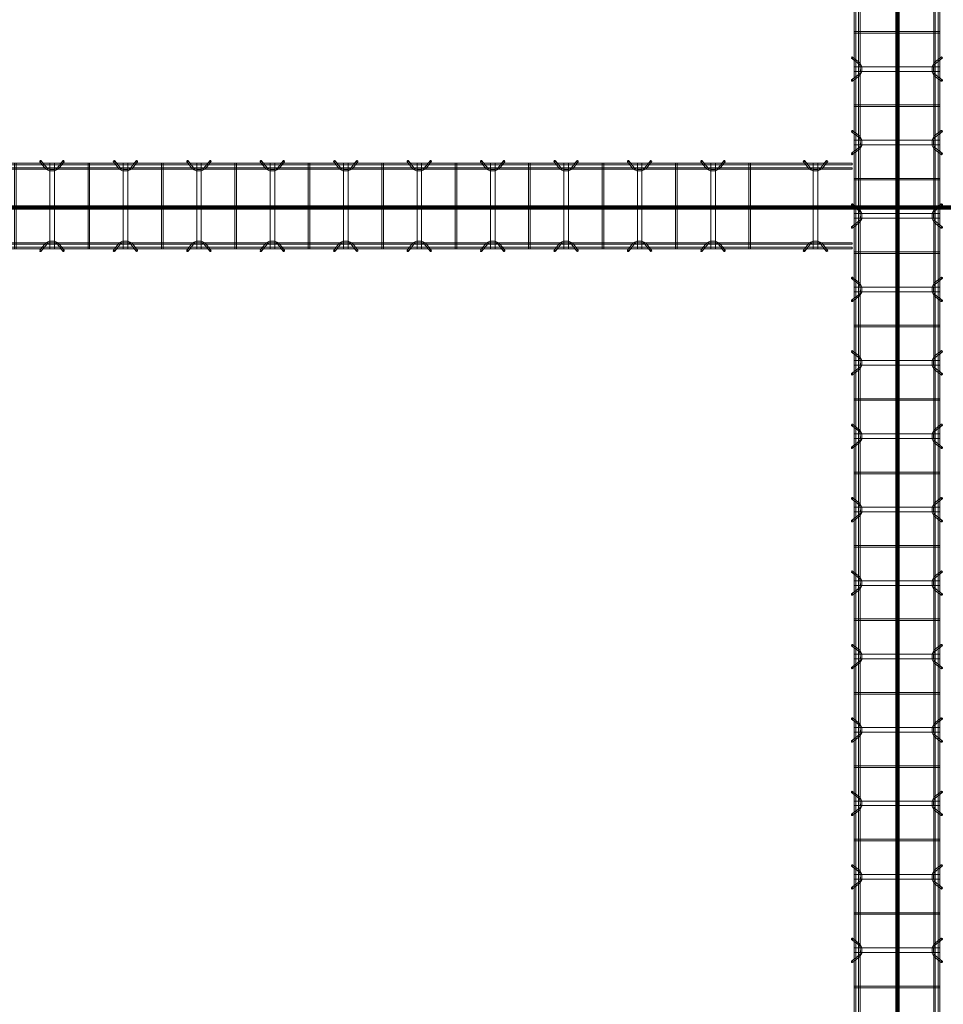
# Model space of a CAD drawing. Header units: inches. Extents: x -4136 to 1945, y -6639 to 12387.
# Tile 327 of 656: x -3134 to -2983, y 10187 to 10348. Entities that reach past the tile are written whole.
import ezdxf

# ---------------------------------------------------------------- set-up
doc = ezdxf.new("R2010")
doc.units = ezdxf.units.IN
doc.header["$MEASUREMENT"] = 0
for name, color, linetype, lineweight in [('A-FLOR', 7, 'Continuous', 9), ('A-GENM', 7, 'Continuous', 9), ('S-BEAM', 7, 'Continuous', 9)]:
    doc.layers.add(name, color=color, linetype=linetype, lineweight=lineweight)

# ---------------------------------------------------------------- blocks, each defined once
blk = doc.blocks.new('Dowel bar assembly - Dowel bar assembly-669756-SLAB ON GROUND JOINTS')
at = {"layer": 'S-BEAM', "color": 253, "true_color": 0xaaaaaa}
for p, q in [((2175, 1.98), (0, 1.98)), ((0, 1.72), (2175, 1.72)), ((287.87, 1.99), (287.87, -12.01)), ((288.13, 1.99), (287.87, 1.99)), ((287.87, 1.99), (288.13, 1.99)), ((288.13, -12.01), (288.13, 1.99)), ((292.02, 2.23), (292.97, 1.03)), ((293.18, 1.19), (292.23, 2.39)), ((293.63, 1.99), (293.63, -12.01)), ((294.38, 1.99), (293.63, 1.99)), ((293.63, 1.99), (294.38, 1.99)), ((294.38, -12.01), (294.38, 1.99)), ((295.76, 2.39), (294.81, 1.19)), ((295.01, 1.03), (295.96, 2.23)), ((299.87, 1.99), (299.87, -12.01)), ((300.13, 1.99), (299.87, 1.99)), ((299.87, 1.99), (300.13, 1.99)), ((300.13, -12.01), (300.13, 1.99)), ((304.02, 2.23), (304.97, 1.03)), ((305.18, 1.19), (304.23, 2.39)), ((305.63, 1.99), (305.63, -12.01)), ((306.38, 1.99), (305.63, 1.99)), ((305.63, 1.99), (306.38, 1.99)), ((306.38, -12.01), (306.38, 1.99)), ((307.76, 2.39), (306.81, 1.19)), ((307.01, 1.03), (307.96, 2.23)), ((311.87, 1.99), (311.87, -12.01)), ((312.13, 1.99), (311.87, 1.99)), ((311.87, 1.99), (312.13, 1.99)), ((312.13, -12.01), (312.13, 1.99)), ((316.02, 2.23), (316.97, 1.03)), ((317.18, 1.19), (316.23, 2.39)), ((317.63, 1.99), (317.63, -12.01)), ((318.38, 1.99), (317.63, 1.99)), ((317.63, 1.99), (318.38, 1.99)), ((318.38, -12.01), (318.38, 1.99)), ((319.76, 2.39), (318.81, 1.19)), ((319.01, 1.03), (319.96, 2.23)), ((323.87, 1.99), (323.87, -12.01)), ((324.13, 1.99), (323.87, 1.99)), ((323.87, 1.99), (324.13, 1.99)), ((324.13, -12.01), (324.13, 1.99)), ((328.02, 2.23), (328.97, 1.03)), ((329.18, 1.19), (328.23, 2.39)), ((329.63, 1.99), (329.63, -12.01)), ((330.38, 1.99), (329.63, 1.99)), ((329.63, 1.99), (330.38, 1.99)), ((330.38, -12.01), (330.38, 1.99)), ((331.76, 2.39), (330.81, 1.19)), ((331.01, 1.03), (331.96, 2.23)), ((335.87, 1.99), (335.87, -12.01)), ((336.13, 1.99), (335.87, 1.99)), ((335.87, 1.99), (336.13, 1.99)), ((336.13, -12.01), (336.13, 1.99)), ((340.02, 2.23), (340.97, 1.03)), ((341.18, 1.19), (340.23, 2.39)), ((341.63, 1.99), (341.63, -12.01)), ((342.38, 1.99), (341.63, 1.99)), ((341.63, 1.99), (342.38, 1.99)), ((342.38, -12.01), (342.38, 1.99)), ((343.76, 2.39), (342.81, 1.19)), ((343.01, 1.03), (343.96, 2.23)), ((347.87, 1.99), (347.87, -12.01)), ((348.13, 1.99), (347.87, 1.99)), ((347.87, 1.99), (348.13, 1.99)), ((348.13, -12.01), (348.13, 1.99)), ((352.02, 2.23), (352.97, 1.03)), ((353.18, 1.19), (352.23, 2.39)), ((353.63, 1.99), (353.63, -12.01)), ((354.38, 1.99), (353.63, 1.99)), ((353.63, 1.99), (354.38, 1.99)), ((354.38, -12.01), (354.38, 1.99)), ((355.76, 2.39), (354.81, 1.19)), ((355.01, 1.03), (355.96, 2.23)), ((359.87, 1.99), (359.87, -12.01)), ((360.13, 1.99), (359.87, 1.99)), ((359.87, 1.99), (360.13, 1.99)), ((360.13, -12.01), (360.13, 1.99)), ((364.02, 2.23), (364.97, 1.03)), ((365.18, 1.19), (364.23, 2.39)), ((365.63, 1.99), (365.63, -12.01)), ((366.38, 1.99), (365.63, 1.99)), ((365.63, 1.99), (366.38, 1.99)), ((366.38, -12.01), (366.38, 1.99)), ((367.76, 2.39), (366.81, 1.19)), ((367.01, 1.03), (367.96, 2.23)), ((371.87, 1.99), (371.87, -12.01)), ((372.13, 1.99), (371.87, 1.99)), ((371.87, 1.99), (372.13, 1.99)), ((372.13, -12.01), (372.13, 1.99)), ((376.02, 2.23), (376.97, 1.03)), ((377.18, 1.19), (376.23, 2.39)), ((377.63, 1.99), (377.63, -12.01)), ((378.38, 1.99), (377.63, 1.99)), ((377.63, 1.99), (378.38, 1.99)), ((378.38, -12.01), (378.38, 1.99)), ((379.76, 2.39), (378.81, 1.19)), ((379.01, 1.03), (379.96, 2.23)), ((383.87, 1.99), (383.87, -12.01)), ((384.13, 1.99), (383.87, 1.99)), ((383.87, 1.99), (384.13, 1.99)), ((384.13, -12.01), (384.13, 1.99)), ((388.02, 2.23), (388.97, 1.03)), ((389.18, 1.19), (388.23, 2.39)), ((389.62, 1.99), (389.62, -12.01)), ((390.38, 1.99), (389.62, 1.99)), ((389.62, 1.99), (390.38, 1.99)), ((390.38, -12.01), (390.38, 1.99)), ((391.76, 2.39), (390.81, 1.19)), ((391.01, 1.03), (391.96, 2.23)), ((395.87, 1.99), (395.87, -12.01)), ((396.13, 1.99), (395.87, 1.99)), ((395.87, 1.99), (396.13, 1.99)), ((396.13, -12.01), (396.13, 1.99)), ((400.02, 2.23), (400.97, 1.03)), ((401.18, 1.19), (400.23, 2.39)), ((401.62, 1.99), (401.62, -12.01)), ((402.38, 1.99), (401.62, 1.99)), ((401.62, 1.99), (402.38, 1.99)), ((402.38, -12.01), (402.38, 1.99)), ((403.76, 2.39), (402.81, 1.19)), ((403.01, 1.03), (403.96, 2.23)), ((407.87, 1.99), (407.87, -12.01)), ((408.13, 1.99), (407.87, 1.99)), ((407.87, 1.99), (408.13, 1.99)), ((408.13, -12.01), (408.13, 1.99)), ((412.02, 2.23), (412.97, 1.03)), ((413.18, 1.19), (412.23, 2.39)), ((413.62, 1.99), (413.62, -12.01)), ((414.38, 1.99), (413.62, 1.99)), ((413.62, 1.99), (414.38, 1.99)), ((414.38, -12.01), (414.38, 1.99)), ((415.76, 2.39), (414.81, 1.19)), ((415.01, 1.03), (415.96, 2.23)), ((419.87, 1.99), (419.87, -12.01)), ((420.13, 1.99), (419.87, 1.99)), ((419.87, 1.99), (420.13, 1.99)), ((420.13, -12.01), (420.13, 1.99)), ((424.02, 2.23), (424.97, 1.03)), ((425.18, 1.19), (424.23, 2.39)), ((425.62, 1.99), (425.62, -12.01)), ((426.38, 1.99), (425.62, 1.99)), ((425.62, 1.99), (426.38, 1.99)), ((426.38, -12.01), (426.38, 1.99)), ((427.76, 2.39), (426.81, 1.19)), ((427.01, 1.03), (427.96, 2.23)), ((431.87, 1.99), (431.87, -12.01)), ((432.13, 1.99), (431.87, 1.99)), ((431.87, 1.99), (432.13, 1.99)), ((432.13, -12.01), (432.13, 1.99)), ((436.02, 2.23), (436.97, 1.03)), ((437.18, 1.19), (436.23, 2.39)), ((437.62, 1.99), (437.62, -12.01)), ((438.38, 1.99), (437.62, 1.99)), ((437.62, 1.99), (438.38, 1.99)), ((438.38, -12.01), (438.38, 1.99)), ((439.76, 2.39), (438.81, 1.19)), ((439.01, 1.03), (439.96, 2.23)), ((443.87, 1.99), (443.87, -12.01)), ((444.13, 1.99), (443.87, 1.99)), ((443.87, 1.99), (444.13, 1.99)), ((444.13, -12.01), (444.13, 1.99)), ((2175, 1.25), (0, 1.25)), ((0, 0.99), (2175, 0.99)), ((2175, -11.01), (0, -11.01)), ((292.97, -11.05), (292.02, -12.25)), ((292.23, -12.41), (293.18, -11.21)), ((294.81, -11.21), (295.76, -12.41)), ((295.96, -12.25), (295.01, -11.05)), ((304.97, -11.05), (304.02, -12.25)), ((304.23, -12.41), (305.18, -11.21)), ((306.81, -11.21), (307.76, -12.41)), ((307.96, -12.25), (307.01, -11.05)), ((316.97, -11.05), (316.02, -12.25)), ((316.23, -12.41), (317.18, -11.21)), ((318.81, -11.21), (319.76, -12.41)), ((319.96, -12.25), (319.01, -11.05)), ((328.97, -11.05), (328.02, -12.25)), ((328.23, -12.41), (329.18, -11.21)), ((330.81, -11.21), (331.76, -12.41)), ((331.96, -12.25), (331.01, -11.05)), ((340.97, -11.05), (340.02, -12.25)), ((340.23, -12.41), (341.18, -11.21)), ((342.81, -11.21), (343.76, -12.41)), ((343.96, -12.25), (343.01, -11.05)), ((352.97, -11.05), (352.02, -12.25)), ((352.23, -12.41), (353.18, -11.21)), ((354.81, -11.21), (355.76, -12.41)), ((355.96, -12.25), (355.01, -11.05)), ((364.97, -11.05), (364.02, -12.25)), ((364.23, -12.41), (365.18, -11.21)), ((366.81, -11.21), (367.76, -12.41)), ((367.96, -12.25), (367.01, -11.05)), ((376.97, -11.05), (376.02, -12.25)), ((376.23, -12.41), (377.18, -11.21)), ((378.81, -11.21), (379.76, -12.41)), ((379.96, -12.25), (379.01, -11.05)), ((388.97, -11.05), (388.02, -12.25)), ((388.23, -12.41), (389.18, -11.21)), ((390.81, -11.21), (391.76, -12.41)), ((391.96, -12.25), (391.01, -11.05)), ((400.97, -11.05), (400.02, -12.25)), ((400.23, -12.41), (401.18, -11.21)), ((402.81, -11.21), (403.76, -12.41)), ((403.96, -12.25), (403.01, -11.05)), ((412.97, -11.05), (412.02, -12.25)), ((412.23, -12.41), (413.18, -11.21)), ((414.81, -11.21), (415.76, -12.41)), ((415.96, -12.25), (415.01, -11.05)), ((424.97, -11.05), (424.02, -12.25)), ((424.23, -12.41), (425.18, -11.21)), ((426.81, -11.21), (427.76, -12.41)), ((427.96, -12.25), (427.01, -11.05)), ((436.97, -11.05), (436.02, -12.25)), ((436.23, -12.41), (437.18, -11.21)), ((438.81, -11.21), (439.76, -12.41)), ((439.96, -12.25), (439.01, -11.05)), ((0, -11.27), (2175, -11.27)), ((2175, -11.74), (0, -11.74)), ((0, -12), (2175, -12)), ((288.13, -12.01), (287.87, -12.01)), ((287.87, -12.01), (288.13, -12.01)), ((294.38, -12.01), (293.63, -12.01)), ((293.63, -12.01), (294.38, -12.01)), ((300.13, -12.01), (299.87, -12.01)), ((299.87, -12.01), (300.13, -12.01)), ((306.38, -12.01), (305.63, -12.01)), ((305.63, -12.01), (306.38, -12.01)), ((312.13, -12.01), (311.87, -12.01)), ((311.87, -12.01), (312.13, -12.01)), ((318.38, -12.01), (317.63, -12.01)), ((317.63, -12.01), (318.38, -12.01)), ((324.13, -12.01), (323.87, -12.01)), ((323.87, -12.01), (324.13, -12.01)), ((330.38, -12.01), (329.63, -12.01)), ((329.63, -12.01), (330.38, -12.01)), ((336.13, -12.01), (335.87, -12.01)), ((335.87, -12.01), (336.13, -12.01)), ((342.38, -12.01), (341.63, -12.01)), ((341.63, -12.01), (342.38, -12.01)), ((348.13, -12.01), (347.87, -12.01)), ((347.87, -12.01), (348.13, -12.01)), ((354.38, -12.01), (353.63, -12.01)), ((353.63, -12.01), (354.38, -12.01)), ((360.13, -12.01), (359.87, -12.01)), ((359.87, -12.01), (360.13, -12.01)), ((366.38, -12.01), (365.63, -12.01)), ((365.63, -12.01), (366.38, -12.01)), ((372.13, -12.01), (371.87, -12.01)), ((371.87, -12.01), (372.13, -12.01)), ((378.38, -12.01), (377.63, -12.01)), ((377.63, -12.01), (378.38, -12.01)), ((384.13, -12.01), (383.87, -12.01)), ((383.87, -12.01), (384.13, -12.01)), ((390.38, -12.01), (389.62, -12.01)), ((389.62, -12.01), (390.38, -12.01)), ((396.13, -12.01), (395.87, -12.01)), ((395.87, -12.01), (396.13, -12.01)), ((402.38, -12.01), (401.62, -12.01)), ((401.62, -12.01), (402.38, -12.01)), ((408.13, -12.01), (407.87, -12.01)), ((407.87, -12.01), (408.13, -12.01)), ((414.38, -12.01), (413.62, -12.01)), ((413.62, -12.01), (414.38, -12.01)), ((420.13, -12.01), (419.87, -12.01)), ((419.87, -12.01), (420.13, -12.01)), ((426.38, -12.01), (425.62, -12.01)), ((425.62, -12.01), (426.38, -12.01)), ((432.13, -12.01), (431.87, -12.01)), ((431.87, -12.01), (432.13, -12.01)), ((438.38, -12.01), (437.62, -12.01)), ((437.62, -12.01), (438.38, -12.01)), ((444.13, -12.01), (443.87, -12.01)), ((443.87, -12.01), (444.13, -12.01))]:
    blk.add_line(p, q, dxfattribs=at)
at = {"layer": 'S-BEAM', "color": 253, "true_color": 0xaaaaaa, "flags": 128}
for points in [[(292.97, 1.03), (293.53, 0.73), (294.39, 0.72), (294.97, 0.99), (295.01, 1.03)], [(293.18, 1.19), (293.62, 0.97), (294.38, 0.98), (294.81, 1.19)], [(304.97, 1.03), (305.53, 0.73), (306.39, 0.72), (306.97, 0.99), (307.01, 1.03)], [(305.18, 1.19), (305.62, 0.97), (306.38, 0.98), (306.81, 1.19)], [(316.97, 1.03), (317.53, 0.73), (318.39, 0.72), (318.97, 0.99), (319.01, 1.03)], [(317.18, 1.19), (317.62, 0.97), (318.38, 0.98), (318.81, 1.19)], [(328.97, 1.03), (329.53, 0.73), (330.39, 0.72), (330.97, 0.99), (331.01, 1.03)], [(329.18, 1.19), (329.62, 0.97), (330.38, 0.98), (330.81, 1.19)], [(340.97, 1.03), (341.53, 0.73), (342.39, 0.72), (342.97, 0.99), (343.01, 1.03)], [(341.18, 1.19), (341.62, 0.97), (342.38, 0.98), (342.81, 1.19)], [(352.97, 1.03), (353.53, 0.73), (354.39, 0.72), (354.97, 0.99), (355.01, 1.03)], [(353.18, 1.19), (353.62, 0.97), (354.38, 0.98), (354.81, 1.19)], [(364.97, 1.03), (365.53, 0.73), (366.39, 0.72), (366.97, 0.99), (367.01, 1.03)], [(365.18, 1.19), (365.62, 0.97), (366.38, 0.98), (366.81, 1.19)], [(376.97, 1.03), (377.53, 0.73), (378.39, 0.72), (378.97, 0.99), (379.01, 1.03)], [(377.18, 1.19), (377.62, 0.97), (378.38, 0.98), (378.81, 1.19)], [(388.97, 1.03), (389.53, 0.73), (390.39, 0.72), (390.97, 0.99), (391.01, 1.03)], [(389.18, 1.19), (389.62, 0.97), (390.38, 0.98), (390.81, 1.19)], [(400.97, 1.03), (401.53, 0.73), (402.39, 0.72), (402.97, 0.99), (403.01, 1.03)], [(401.18, 1.19), (401.62, 0.97), (402.38, 0.98), (402.81, 1.19)], [(412.97, 1.03), (413.53, 0.73), (414.39, 0.72), (414.97, 0.99), (415.01, 1.03)], [(413.18, 1.19), (413.62, 0.97), (414.38, 0.98), (414.81, 1.19)], [(424.97, 1.03), (425.53, 0.73), (426.39, 0.72), (426.97, 0.99), (427.01, 1.03)], [(425.18, 1.19), (425.62, 0.97), (426.38, 0.98), (426.81, 1.19)], [(436.97, 1.03), (437.53, 0.73), (438.39, 0.72), (438.97, 0.99), (439.01, 1.03)], [(437.18, 1.19), (437.62, 0.97), (438.38, 0.98), (438.81, 1.19)], [(292.97, -11.05), (293.53, -10.75), (294.39, -10.74), (294.97, -11.01), (295.01, -11.05)], [(293.18, -11.21), (293.62, -10.99), (294.38, -11), (294.81, -11.21)], [(304.97, -11.05), (305.53, -10.75), (306.39, -10.74), (306.97, -11.01), (307.01, -11.05)], [(305.18, -11.21), (305.62, -10.99), (306.38, -11), (306.81, -11.21)], [(316.97, -11.05), (317.53, -10.75), (318.39, -10.74), (318.97, -11.01), (319.01, -11.05)], [(317.18, -11.21), (317.62, -10.99), (318.38, -11), (318.81, -11.21)], [(328.97, -11.05), (329.53, -10.75), (330.39, -10.74), (330.97, -11.01), (331.01, -11.05)], [(329.18, -11.21), (329.62, -10.99), (330.38, -11), (330.81, -11.21)], [(340.97, -11.05), (341.53, -10.75), (342.39, -10.74), (342.97, -11.01), (343.01, -11.05)], [(341.18, -11.21), (341.62, -10.99), (342.38, -11), (342.81, -11.21)], [(352.97, -11.05), (353.53, -10.75), (354.39, -10.74), (354.97, -11.01), (355.01, -11.05)], [(353.18, -11.21), (353.62, -10.99), (354.38, -11), (354.81, -11.21)], [(364.97, -11.05), (365.53, -10.75), (366.39, -10.74), (366.97, -11.01), (367.01, -11.05)], [(365.18, -11.21), (365.62, -10.99), (366.38, -11), (366.81, -11.21)], [(376.97, -11.05), (377.53, -10.75), (378.39, -10.74), (378.97, -11.01), (379.01, -11.05)], [(377.18, -11.21), (377.62, -10.99), (378.38, -11), (378.81, -11.21)], [(388.97, -11.05), (389.53, -10.75), (390.39, -10.74), (390.97, -11.01), (391.01, -11.05)], [(389.18, -11.21), (389.62, -10.99), (390.38, -11), (390.81, -11.21)], [(400.97, -11.05), (401.53, -10.75), (402.39, -10.74), (402.97, -11.01), (403.01, -11.05)], [(401.18, -11.21), (401.62, -10.99), (402.38, -11), (402.81, -11.21)], [(412.97, -11.05), (413.53, -10.75), (414.39, -10.74), (414.97, -11.01), (415.01, -11.05)], [(413.18, -11.21), (413.62, -10.99), (414.38, -11), (414.81, -11.21)], [(424.97, -11.05), (425.53, -10.75), (426.39, -10.74), (426.97, -11.01), (427.01, -11.05)], [(425.18, -11.21), (425.62, -10.99), (426.38, -11), (426.81, -11.21)], [(436.97, -11.05), (437.53, -10.75), (438.39, -10.74), (438.97, -11.01), (439.01, -11.05)], [(437.18, -11.21), (437.62, -10.99), (438.38, -11), (438.81, -11.21)]]:
    blk.add_lwpolyline(points, dxfattribs=at)
at = {"layer": 'S-BEAM', "color": 253, "true_color": 0xaaaaaa}
for centre, major_axis, start_param, end_param in [((292.12, 2.31), (0.101, 0.08), 5.709265, 8.850858), ((292.12, 2.31), (0.101, 0.08), 2.567673, 5.709265), ((295.86, 2.31), (-0.101, 0.08), 3.715513, 6.857105), ((295.86, 2.31), (-0.101, 0.08), 0.57392, 3.715513), ((304.12, 2.31), (0.101, 0.08), 5.709265, 8.850858), ((304.12, 2.31), (0.101, 0.08), 2.567673, 5.709265), ((307.86, 2.31), (-0.101, 0.08), 3.715513, 6.857105), ((307.86, 2.31), (-0.101, 0.08), 0.57392, 3.715513), ((316.12, 2.31), (0.101, 0.08), 5.709265, 8.850858), ((316.12, 2.31), (0.101, 0.08), 2.567673, 5.709265), ((319.86, 2.31), (-0.101, 0.08), 3.715513, 6.857105), ((319.86, 2.31), (-0.101, 0.08), 0.57392, 3.715513), ((328.12, 2.31), (0.101, 0.08), 5.709265, 8.850858), ((328.12, 2.31), (0.101, 0.08), 2.567673, 5.709265), ((331.86, 2.31), (-0.101, 0.08), 3.715513, 6.857105), ((331.86, 2.31), (-0.101, 0.08), 0.57392, 3.715513), ((340.12, 2.31), (0.101, 0.08), 5.709265, 8.850858), ((340.12, 2.31), (0.101, 0.08), 2.567673, 5.709265), ((343.86, 2.31), (-0.101, 0.08), 3.715513, 6.857105), ((343.86, 2.31), (-0.101, 0.08), 0.57392, 3.715513), ((352.12, 2.31), (0.101, 0.08), 5.709265, 8.850858), ((352.12, 2.31), (0.101, 0.08), 2.567673, 5.709265), ((355.86, 2.31), (-0.101, 0.08), 3.715513, 6.857105), ((355.86, 2.31), (-0.101, 0.08), 0.57392, 3.715513), ((364.12, 2.31), (0.101, 0.08), 5.709265, 8.850858), ((364.12, 2.31), (0.101, 0.08), 2.567673, 5.709265), ((367.86, 2.31), (-0.101, 0.08), 3.715513, 6.857105), ((367.86, 2.31), (-0.101, 0.08), 0.57392, 3.715513), ((376.12, 2.31), (0.101, 0.08), 5.709265, 8.850858), ((376.12, 2.31), (0.101, 0.08), 2.567673, 5.709265), ((379.86, 2.31), (-0.101, 0.08), 3.715513, 6.857105), ((379.86, 2.31), (-0.101, 0.08), 0.57392, 3.715513), ((388.12, 2.31), (0.101, 0.08), 5.709265, 8.850858), ((388.12, 2.31), (0.101, 0.08), 2.567673, 5.709265), ((391.86, 2.31), (-0.101, 0.08), 3.715513, 6.857105), ((391.86, 2.31), (-0.101, 0.08), 0.57392, 3.715513), ((400.12, 2.31), (0.101, 0.08), 5.709265, 8.850858), ((400.12, 2.31), (0.101, 0.08), 2.567673, 5.709265), ((403.86, 2.31), (-0.101, 0.08), 3.715513, 6.857105), ((403.86, 2.31), (-0.101, 0.08), 0.57392, 3.715513), ((412.12, 2.31), (0.101, 0.08), 5.709265, 8.850858), ((412.12, 2.31), (0.101, 0.08), 2.567673, 5.709265), ((415.86, 2.31), (-0.101, 0.08), 3.715513, 6.857105), ((415.86, 2.31), (-0.101, 0.08), 0.57392, 3.715513), ((424.12, 2.31), (0.101, 0.08), 5.709265, 8.850858), ((424.12, 2.31), (0.101, 0.08), 2.567673, 5.709265), ((427.86, 2.31), (-0.101, 0.08), 3.715513, 6.857105), ((427.86, 2.31), (-0.101, 0.08), 0.57392, 3.715513), ((436.12, 2.31), (0.101, 0.08), 5.709265, 8.850858), ((436.12, 2.31), (0.101, 0.08), 2.567673, 5.709265), ((439.86, 2.31), (-0.101, 0.08), 3.715513, 6.857105), ((439.86, 2.31), (-0.101, 0.08), 0.57392, 3.715513), ((292.12, -12.33), (-0.101, 0.08), 3.715513, 6.857105), ((292.12, -12.33), (-0.101, 0.08), 0.57392, 3.715513), ((295.86, -12.33), (0.101, 0.08), 5.709265, 8.850858), ((295.86, -12.33), (0.101, 0.08), 2.567673, 5.709265), ((304.12, -12.33), (-0.101, 0.08), 3.715513, 6.857105), ((304.12, -12.33), (-0.101, 0.08), 0.57392, 3.715513), ((307.86, -12.33), (0.101, 0.08), 5.709265, 8.850858), ((307.86, -12.33), (0.101, 0.08), 2.567673, 5.709265), ((316.12, -12.33), (-0.101, 0.08), 3.715513, 6.857105), ((316.12, -12.33), (-0.101, 0.08), 0.57392, 3.715513), ((319.86, -12.33), (0.101, 0.08), 5.709265, 8.850858), ((319.86, -12.33), (0.101, 0.08), 2.567673, 5.709265), ((328.12, -12.33), (-0.101, 0.08), 3.715513, 6.857105), ((328.12, -12.33), (-0.101, 0.08), 0.57392, 3.715513), ((331.86, -12.33), (0.101, 0.08), 5.709265, 8.850858), ((331.86, -12.33), (0.101, 0.08), 2.567673, 5.709265), ((340.12, -12.33), (-0.101, 0.08), 3.715513, 6.857105), ((340.12, -12.33), (-0.101, 0.08), 0.57392, 3.715513), ((343.86, -12.33), (0.101, 0.08), 5.709265, 8.850858), ((343.86, -12.33), (0.101, 0.08), 2.567673, 5.709265), ((352.12, -12.33), (-0.101, 0.08), 3.715513, 6.857105), ((352.12, -12.33), (-0.101, 0.08), 0.57392, 3.715513), ((355.86, -12.33), (0.101, 0.08), 5.709265, 8.850858), ((355.86, -12.33), (0.101, 0.08), 2.567673, 5.709265), ((364.12, -12.33), (-0.101, 0.08), 3.715513, 6.857105), ((364.12, -12.33), (-0.101, 0.08), 0.57392, 3.715513), ((367.86, -12.33), (0.101, 0.08), 5.709265, 8.850858), ((367.86, -12.33), (0.101, 0.08), 2.567673, 5.709265), ((376.12, -12.33), (-0.101, 0.08), 3.715513, 6.857105), ((376.12, -12.33), (-0.101, 0.08), 0.57392, 3.715513), ((379.86, -12.33), (0.101, 0.08), 5.709265, 8.850858), ((379.86, -12.33), (0.101, 0.08), 2.567673, 5.709265), ((388.12, -12.33), (-0.101, 0.08), 3.715513, 6.857105), ((388.12, -12.33), (-0.101, 0.08), 0.57392, 3.715513), ((391.86, -12.33), (0.101, 0.08), 5.709265, 8.850858), ((391.86, -12.33), (0.101, 0.08), 2.567673, 5.709265), ((400.12, -12.33), (-0.101, 0.08), 3.715513, 6.857105), ((400.12, -12.33), (-0.101, 0.08), 0.57392, 3.715513), ((403.86, -12.33), (0.101, 0.08), 5.709265, 8.850858), ((403.86, -12.33), (0.101, 0.08), 2.567673, 5.709265), ((412.12, -12.33), (-0.101, 0.08), 3.715513, 6.857105), ((412.12, -12.33), (-0.101, 0.08), 0.57392, 3.715513), ((415.86, -12.33), (0.101, 0.08), 5.709265, 8.850858), ((415.86, -12.33), (0.101, 0.08), 2.567673, 5.709265), ((424.12, -12.33), (-0.101, 0.08), 3.715513, 6.857105), ((424.12, -12.33), (-0.101, 0.08), 0.57392, 3.715513), ((427.86, -12.33), (0.101, 0.08), 5.709265, 8.850858), ((427.86, -12.33), (0.101, 0.08), 2.567673, 5.709265), ((436.12, -12.33), (-0.101, 0.08), 3.715513, 6.857105), ((436.12, -12.33), (-0.101, 0.08), 0.57392, 3.715513), ((439.86, -12.33), (0.101, 0.08), 5.709265, 8.850858), ((439.86, -12.33), (0.101, 0.08), 2.567673, 5.709265)]:
    blk.add_ellipse(centre, major_axis=major_axis, ratio=0.816528, start_param=start_param, end_param=end_param, dxfattribs=at)
blk = doc.blocks.new('Dowel bar assembly - Dowel bar assembly-674226-SLAB ON GROUND JOINTS')
at = {"layer": 'S-BEAM', "color": 253, "true_color": 0xaaaaaa}
for p, q in [((148.75, 1.98), (0, 1.98)), ((0, 1.98), (0, 1.72)), ((0, 1.72), (0, 1.98)), ((0, 1.72), (148.75, 1.72)), ((4.02, 2.23), (4.97, 1.03)), ((5.18, 1.19), (4.23, 2.39)), ((5.63, 1.99), (5.63, -12.01)), ((6.38, 1.99), (5.63, 1.99)), ((5.63, 1.99), (6.38, 1.99)), ((6.38, -12.01), (6.38, 1.99)), ((7.76, 2.39), (6.81, 1.19)), ((7.01, 1.03), (7.96, 2.23)), ((11.87, 1.99), (11.87, -12.01)), ((12.13, 1.99), (11.87, 1.99)), ((11.87, 1.99), (12.13, 1.99)), ((12.13, -12.01), (12.13, 1.99)), ((16.02, 2.23), (16.97, 1.03)), ((17.18, 1.19), (16.23, 2.39)), ((17.63, 1.99), (17.63, -12.01)), ((18.38, 1.99), (17.63, 1.99)), ((17.63, 1.99), (18.38, 1.99)), ((18.38, -12.01), (18.38, 1.99)), ((19.76, 2.39), (18.81, 1.19)), ((19.01, 1.03), (19.96, 2.23)), ((23.87, 1.99), (23.87, -12.01)), ((24.13, 1.99), (23.87, 1.99)), ((23.87, 1.99), (24.13, 1.99)), ((24.13, -12.01), (24.13, 1.99)), ((28.02, 2.23), (28.97, 1.03)), ((29.18, 1.19), (28.23, 2.39)), ((29.63, 1.99), (29.63, -12.01)), ((30.38, 1.99), (29.63, 1.99)), ((29.63, 1.99), (30.38, 1.99)), ((30.38, -12.01), (30.38, 1.99)), ((31.76, 2.39), (30.81, 1.19)), ((31.01, 1.03), (31.96, 2.23)), ((35.87, 1.99), (35.87, -12.01)), ((36.13, 1.99), (35.87, 1.99)), ((35.87, 1.99), (36.13, 1.99)), ((36.13, -12.01), (36.13, 1.99)), ((40.02, 2.23), (40.97, 1.03)), ((41.18, 1.19), (40.23, 2.39)), ((41.63, 1.99), (41.63, -12.01)), ((42.38, 1.99), (41.63, 1.99)), ((41.63, 1.99), (42.38, 1.99)), ((42.38, -12.01), (42.38, 1.99)), ((43.76, 2.39), (42.81, 1.19)), ((43.01, 1.03), (43.96, 2.23)), ((47.87, 1.99), (47.87, -12.01)), ((48.13, 1.99), (47.87, 1.99)), ((47.87, 1.99), (48.13, 1.99)), ((48.13, -12.01), (48.13, 1.99)), ((52.02, 2.23), (52.97, 1.03)), ((53.18, 1.19), (52.23, 2.39)), ((53.63, 1.99), (53.63, -12.01)), ((54.38, 1.99), (53.63, 1.99)), ((53.63, 1.99), (54.38, 1.99)), ((54.38, -12.01), (54.38, 1.99)), ((55.76, 2.39), (54.81, 1.19)), ((55.01, 1.03), (55.96, 2.23)), ((59.87, 1.99), (59.87, -12.01)), ((60.13, 1.99), (59.87, 1.99)), ((59.87, 1.99), (60.13, 1.99)), ((60.13, -12.01), (60.13, 1.99)), ((64.02, 2.23), (64.97, 1.03)), ((65.18, 1.19), (64.23, 2.39)), ((65.63, 1.99), (65.63, -12.01)), ((66.38, 1.99), (65.63, 1.99)), ((65.63, 1.99), (66.38, 1.99)), ((66.38, -12.01), (66.38, 1.99)), ((67.76, 2.39), (66.81, 1.19)), ((67.01, 1.03), (67.96, 2.23)), ((71.87, 1.99), (71.87, -12.01)), ((72.13, 1.99), (71.87, 1.99)), ((71.87, 1.99), (72.13, 1.99)), ((72.13, -12.01), (72.13, 1.99)), ((76.02, 2.23), (76.97, 1.03)), ((77.18, 1.19), (76.23, 2.39)), ((77.63, 1.99), (77.63, -12.01)), ((78.38, 1.99), (77.63, 1.99)), ((77.63, 1.99), (78.38, 1.99)), ((78.38, -12.01), (78.38, 1.99)), ((79.76, 2.39), (78.81, 1.19)), ((79.01, 1.03), (79.96, 2.23)), ((83.87, 1.99), (83.87, -12.01)), ((84.13, 1.99), (83.87, 1.99)), ((83.87, 1.99), (84.13, 1.99)), ((84.13, -12.01), (84.13, 1.99)), ((88.02, 2.23), (88.97, 1.03)), ((89.18, 1.19), (88.23, 2.39)), ((89.63, 1.99), (89.63, -12.01)), ((90.38, 1.99), (89.63, 1.99)), ((89.63, 1.99), (90.38, 1.99)), ((90.38, -12.01), (90.38, 1.99)), ((91.76, 2.39), (90.81, 1.19)), ((91.01, 1.03), (91.96, 2.23)), ((95.87, 1.99), (95.87, -12.01)), ((96.13, 1.99), (95.87, 1.99)), ((95.87, 1.99), (96.13, 1.99)), ((96.13, -12.01), (96.13, 1.99)), ((100.02, 2.23), (100.97, 1.03)), ((101.18, 1.19), (100.23, 2.39)), ((101.63, 1.99), (101.63, -12.01)), ((102.38, 1.99), (101.63, 1.99)), ((101.63, 1.99), (102.38, 1.99)), ((102.38, -12.01), (102.38, 1.99)), ((103.76, 2.39), (102.81, 1.19)), ((103.01, 1.03), (103.96, 2.23)), ((107.87, 1.99), (107.87, -12.01)), ((108.13, 1.99), (107.87, 1.99)), ((107.87, 1.99), (108.13, 1.99)), ((108.13, -12.01), (108.13, 1.99)), ((112.02, 2.23), (112.97, 1.03)), ((113.18, 1.19), (112.23, 2.39)), ((113.63, 1.99), (113.63, -12.01)), ((114.38, 1.99), (113.63, 1.99)), ((113.63, 1.99), (114.38, 1.99)), ((114.38, -12.01), (114.38, 1.99)), ((115.76, 2.39), (114.81, 1.19)), ((115.01, 1.03), (115.96, 2.23)), ((119.87, 1.99), (119.87, -12.01)), ((120.13, 1.99), (119.87, 1.99)), ((119.87, 1.99), (120.13, 1.99)), ((120.13, -12.01), (120.13, 1.99)), ((124.02, 2.23), (124.97, 1.03)), ((125.18, 1.19), (124.23, 2.39)), ((125.63, 1.99), (125.63, -12.01)), ((126.38, 1.99), (125.63, 1.99)), ((125.63, 1.99), (126.38, 1.99)), ((126.38, -12.01), (126.38, 1.99)), ((127.76, 2.39), (126.81, 1.19)), ((127.01, 1.03), (127.96, 2.23)), ((131.87, 1.99), (131.87, -12.01)), ((132.13, 1.99), (131.87, 1.99)), ((131.87, 1.99), (132.13, 1.99)), ((132.13, -12.01), (132.13, 1.99)), ((140.77, 2.23), (141.72, 1.03)), ((141.93, 1.19), (140.98, 2.39)), ((142.38, 1.99), (142.38, -12.01)), ((143.13, 1.99), (142.38, 1.99)), ((142.38, 1.99), (143.13, 1.99)), ((143.13, -12.01), (143.13, 1.99)), ((144.51, 2.39), (143.56, 1.19)), ((143.76, 1.03), (144.71, 2.23)), ((148.75, 1.98), (148.75, 1.72)), ((148.75, 1.72), (148.75, 1.98)), ((148.75, 1.25), (0, 1.25)), ((0, 0.99), (0, 1.25)), ((0, 1.25), (0, 0.99)), ((0, 0.99), (148.75, 0.99)), ((148.75, 0.99), (148.75, 1.25)), ((148.75, 1.25), (148.75, 0.99)), ((148.75, -11.01), (0, -11.01)), ((0, -11.27), (0, -11.01)), ((0, -11.01), (0, -11.27)), ((4.97, -11.05), (4.02, -12.25)), ((4.23, -12.41), (5.18, -11.21)), ((6.81, -11.21), (7.76, -12.41)), ((7.96, -12.25), (7.01, -11.05)), ((16.97, -11.05), (16.02, -12.25)), ((16.23, -12.41), (17.18, -11.21)), ((18.81, -11.21), (19.76, -12.41)), ((19.96, -12.25), (19.01, -11.05)), ((28.97, -11.05), (28.02, -12.25)), ((28.23, -12.41), (29.18, -11.21)), ((30.81, -11.21), (31.76, -12.41)), ((31.96, -12.25), (31.01, -11.05)), ((40.97, -11.05), (40.02, -12.25)), ((40.23, -12.41), (41.18, -11.21)), ((42.81, -11.21), (43.76, -12.41)), ((43.96, -12.25), (43.01, -11.05)), ((52.97, -11.05), (52.02, -12.25)), ((52.23, -12.41), (53.18, -11.21)), ((54.81, -11.21), (55.76, -12.41)), ((55.96, -12.25), (55.01, -11.05)), ((64.97, -11.05), (64.02, -12.25)), ((64.23, -12.41), (65.18, -11.21)), ((66.81, -11.21), (67.76, -12.41)), ((67.96, -12.25), (67.01, -11.05)), ((76.97, -11.05), (76.02, -12.25)), ((76.23, -12.41), (77.18, -11.21)), ((78.81, -11.21), (79.76, -12.41)), ((79.96, -12.25), (79.01, -11.05)), ((88.97, -11.05), (88.02, -12.25)), ((88.23, -12.41), (89.18, -11.21)), ((90.81, -11.21), (91.76, -12.41)), ((91.96, -12.25), (91.01, -11.05)), ((100.97, -11.05), (100.02, -12.25)), ((100.23, -12.41), (101.18, -11.21)), ((102.81, -11.21), (103.76, -12.41)), ((103.96, -12.25), (103.01, -11.05)), ((112.97, -11.05), (112.02, -12.25)), ((112.23, -12.41), (113.18, -11.21)), ((114.81, -11.21), (115.76, -12.41)), ((115.96, -12.25), (115.01, -11.05)), ((124.97, -11.05), (124.02, -12.25)), ((124.23, -12.41), (125.18, -11.21)), ((126.81, -11.21), (127.76, -12.41)), ((127.96, -12.25), (127.01, -11.05)), ((141.72, -11.05), (140.77, -12.25)), ((140.98, -12.41), (141.93, -11.21)), ((143.56, -11.21), (144.51, -12.41)), ((144.71, -12.25), (143.76, -11.05)), ((148.75, -11.27), (148.75, -11.01)), ((148.75, -11.01), (148.75, -11.27)), ((0, -11.27), (148.75, -11.27)), ((148.75, -11.74), (0, -11.74)), ((0, -12), (0, -11.74)), ((0, -11.74), (0, -12)), ((0, -12), (148.75, -12)), ((6.38, -12.01), (5.63, -12.01)), ((5.63, -12.01), (6.38, -12.01)), ((12.13, -12.01), (11.87, -12.01)), ((11.87, -12.01), (12.13, -12.01)), ((18.38, -12.01), (17.63, -12.01)), ((17.63, -12.01), (18.38, -12.01)), ((24.13, -12.01), (23.87, -12.01)), ((23.87, -12.01), (24.13, -12.01)), ((30.38, -12.01), (29.63, -12.01)), ((29.63, -12.01), (30.38, -12.01)), ((36.13, -12.01), (35.87, -12.01)), ((35.87, -12.01), (36.13, -12.01)), ((42.38, -12.01), (41.63, -12.01)), ((41.63, -12.01), (42.38, -12.01)), ((48.13, -12.01), (47.87, -12.01)), ((47.87, -12.01), (48.13, -12.01)), ((54.38, -12.01), (53.63, -12.01)), ((53.63, -12.01), (54.38, -12.01)), ((60.13, -12.01), (59.87, -12.01)), ((59.87, -12.01), (60.13, -12.01)), ((66.38, -12.01), (65.63, -12.01)), ((65.63, -12.01), (66.38, -12.01)), ((72.13, -12.01), (71.87, -12.01)), ((71.87, -12.01), (72.13, -12.01)), ((78.38, -12.01), (77.63, -12.01)), ((77.63, -12.01), (78.38, -12.01)), ((84.13, -12.01), (83.87, -12.01)), ((83.87, -12.01), (84.13, -12.01)), ((90.38, -12.01), (89.63, -12.01)), ((89.63, -12.01), (90.38, -12.01)), ((96.13, -12.01), (95.87, -12.01)), ((95.87, -12.01), (96.13, -12.01)), ((102.38, -12.01), (101.63, -12.01)), ((101.63, -12.01), (102.38, -12.01)), ((108.13, -12.01), (107.87, -12.01)), ((107.87, -12.01), (108.13, -12.01)), ((114.38, -12.01), (113.63, -12.01)), ((113.63, -12.01), (114.38, -12.01)), ((120.13, -12.01), (119.87, -12.01)), ((119.87, -12.01), (120.13, -12.01)), ((126.38, -12.01), (125.63, -12.01)), ((125.63, -12.01), (126.38, -12.01)), ((132.13, -12.01), (131.87, -12.01)), ((131.87, -12.01), (132.13, -12.01)), ((143.13, -12.01), (142.38, -12.01)), ((142.38, -12.01), (143.13, -12.01)), ((148.75, -12), (148.75, -11.74)), ((148.75, -11.74), (148.75, -12))]:
    blk.add_line(p, q, dxfattribs=at)
at = {"layer": 'S-BEAM', "color": 253, "true_color": 0xaaaaaa, "flags": 128}
for points in [[(4.97, 1.03), (5.53, 0.73), (6.39, 0.72), (6.97, 0.99), (7.01, 1.03)], [(5.18, 1.19), (5.62, 0.97), (6.38, 0.98), (6.81, 1.19)], [(16.97, 1.03), (17.53, 0.73), (18.39, 0.72), (18.97, 0.99), (19.01, 1.03)], [(17.18, 1.19), (17.62, 0.97), (18.38, 0.98), (18.81, 1.19)], [(28.97, 1.03), (29.53, 0.73), (30.39, 0.72), (30.97, 0.99), (31.01, 1.03)], [(29.18, 1.19), (29.62, 0.97), (30.38, 0.98), (30.81, 1.19)], [(40.97, 1.03), (41.53, 0.73), (42.39, 0.72), (42.97, 0.99), (43.01, 1.03)], [(41.18, 1.19), (41.62, 0.97), (42.38, 0.98), (42.81, 1.19)], [(52.97, 1.03), (53.53, 0.73), (54.39, 0.72), (54.97, 0.99), (55.01, 1.03)], [(53.18, 1.19), (53.62, 0.97), (54.38, 0.98), (54.81, 1.19)], [(64.97, 1.03), (65.53, 0.73), (66.39, 0.72), (66.97, 0.99), (67.01, 1.03)], [(65.18, 1.19), (65.62, 0.97), (66.38, 0.98), (66.81, 1.19)], [(76.97, 1.03), (77.53, 0.73), (78.39, 0.72), (78.97, 0.99), (79.01, 1.03)], [(77.18, 1.19), (77.62, 0.97), (78.38, 0.98), (78.81, 1.19)], [(88.97, 1.03), (89.53, 0.73), (90.39, 0.72), (90.97, 0.99), (91.01, 1.03)], [(89.18, 1.19), (89.62, 0.97), (90.38, 0.98), (90.81, 1.19)], [(100.97, 1.03), (101.53, 0.73), (102.39, 0.72), (102.97, 0.99), (103.01, 1.03)], [(101.18, 1.19), (101.62, 0.97), (102.38, 0.98), (102.81, 1.19)], [(112.97, 1.03), (113.53, 0.73), (114.39, 0.72), (114.97, 0.99), (115.01, 1.03)], [(113.18, 1.19), (113.62, 0.97), (114.38, 0.98), (114.81, 1.19)], [(124.97, 1.03), (125.53, 0.73), (126.39, 0.72), (126.97, 0.99), (127.01, 1.03)], [(125.18, 1.19), (125.62, 0.97), (126.38, 0.98), (126.81, 1.19)], [(141.72, 1.03), (142.28, 0.73), (143.14, 0.72), (143.72, 0.99), (143.76, 1.03)], [(141.93, 1.19), (142.37, 0.97), (143.13, 0.98), (143.56, 1.19)], [(4.97, -11.05), (5.53, -10.75), (6.39, -10.74), (6.97, -11.01), (7.01, -11.05)], [(5.18, -11.21), (5.62, -10.99), (6.38, -11), (6.81, -11.21)], [(16.97, -11.05), (17.53, -10.75), (18.39, -10.74), (18.97, -11.01), (19.01, -11.05)], [(17.18, -11.21), (17.62, -10.99), (18.38, -11), (18.81, -11.21)], [(28.97, -11.05), (29.53, -10.75), (30.39, -10.74), (30.97, -11.01), (31.01, -11.05)], [(29.18, -11.21), (29.62, -10.99), (30.38, -11), (30.81, -11.21)], [(40.97, -11.05), (41.53, -10.75), (42.39, -10.74), (42.97, -11.01), (43.01, -11.05)], [(41.18, -11.21), (41.62, -10.99), (42.38, -11), (42.81, -11.21)], [(52.97, -11.05), (53.53, -10.75), (54.39, -10.74), (54.97, -11.01), (55.01, -11.05)], [(53.18, -11.21), (53.62, -10.99), (54.38, -11), (54.81, -11.21)], [(64.97, -11.05), (65.53, -10.75), (66.39, -10.74), (66.97, -11.01), (67.01, -11.05)], [(65.18, -11.21), (65.62, -10.99), (66.38, -11), (66.81, -11.21)], [(76.97, -11.05), (77.53, -10.75), (78.39, -10.74), (78.97, -11.01), (79.01, -11.05)], [(77.18, -11.21), (77.62, -10.99), (78.38, -11), (78.81, -11.21)], [(88.97, -11.05), (89.53, -10.75), (90.39, -10.74), (90.97, -11.01), (91.01, -11.05)], [(89.18, -11.21), (89.62, -10.99), (90.38, -11), (90.81, -11.21)], [(100.97, -11.05), (101.53, -10.75), (102.39, -10.74), (102.97, -11.01), (103.01, -11.05)], [(101.18, -11.21), (101.62, -10.99), (102.38, -11), (102.81, -11.21)], [(112.97, -11.05), (113.53, -10.75), (114.39, -10.74), (114.97, -11.01), (115.01, -11.05)], [(113.18, -11.21), (113.62, -10.99), (114.38, -11), (114.81, -11.21)], [(124.97, -11.05), (125.53, -10.75), (126.39, -10.74), (126.97, -11.01), (127.01, -11.05)], [(125.18, -11.21), (125.62, -10.99), (126.38, -11), (126.81, -11.21)], [(141.72, -11.05), (142.28, -10.75), (143.14, -10.74), (143.72, -11.01), (143.76, -11.05)], [(141.93, -11.21), (142.37, -10.99), (143.13, -11), (143.56, -11.21)]]:
    blk.add_lwpolyline(points, dxfattribs=at)
at = {"layer": 'S-BEAM', "color": 253, "true_color": 0xaaaaaa}
for centre, major_axis, start_param, end_param in [((4.12, 2.31), (0.101, 0.08), 5.709265, 8.850858), ((4.12, 2.31), (0.101, 0.08), 2.567673, 5.709265), ((7.86, 2.31), (-0.101, 0.08), 3.715513, 6.857105), ((7.86, 2.31), (-0.101, 0.08), 0.57392, 3.715513), ((16.12, 2.31), (0.101, 0.08), 5.709265, 8.850858), ((16.12, 2.31), (0.101, 0.08), 2.567673, 5.709265), ((19.86, 2.31), (-0.101, 0.08), 3.715513, 6.857105), ((19.86, 2.31), (-0.101, 0.08), 0.57392, 3.715513), ((28.12, 2.31), (0.101, 0.08), 5.709265, 8.850858), ((28.12, 2.31), (0.101, 0.08), 2.567673, 5.709265), ((31.86, 2.31), (-0.101, 0.08), 3.715513, 6.857105), ((31.86, 2.31), (-0.101, 0.08), 0.57392, 3.715513), ((40.12, 2.31), (0.101, 0.08), 5.709265, 8.850858), ((40.12, 2.31), (0.101, 0.08), 2.567673, 5.709265), ((43.86, 2.31), (-0.101, 0.08), 3.715513, 6.857105), ((43.86, 2.31), (-0.101, 0.08), 0.57392, 3.715513), ((52.12, 2.31), (0.101, 0.08), 5.709265, 8.850858), ((52.12, 2.31), (0.101, 0.08), 2.567673, 5.709265), ((55.86, 2.31), (-0.101, 0.08), 3.715513, 6.857105), ((55.86, 2.31), (-0.101, 0.08), 0.57392, 3.715513), ((64.12, 2.31), (0.101, 0.08), 5.709265, 8.850858), ((64.12, 2.31), (0.101, 0.08), 2.567673, 5.709265), ((67.86, 2.31), (-0.101, 0.08), 3.715513, 6.857105), ((67.86, 2.31), (-0.101, 0.08), 0.57392, 3.715513), ((76.12, 2.31), (0.101, 0.08), 5.709265, 8.850858), ((76.12, 2.31), (0.101, 0.08), 2.567673, 5.709265), ((79.86, 2.31), (-0.101, 0.08), 3.715513, 6.857105), ((79.86, 2.31), (-0.101, 0.08), 0.57392, 3.715513), ((88.12, 2.31), (0.101, 0.08), 5.709265, 8.850858), ((88.12, 2.31), (0.101, 0.08), 2.567673, 5.709265), ((91.86, 2.31), (-0.101, 0.08), 3.715513, 6.857105), ((91.86, 2.31), (-0.101, 0.08), 0.57392, 3.715513), ((100.12, 2.31), (0.101, 0.08), 5.709265, 8.850858), ((100.12, 2.31), (0.101, 0.08), 2.567673, 5.709265), ((103.86, 2.31), (-0.101, 0.08), 3.715513, 6.857105), ((103.86, 2.31), (-0.101, 0.08), 0.57392, 3.715513), ((112.12, 2.31), (0.101, 0.08), 5.709265, 8.850858), ((112.12, 2.31), (0.101, 0.08), 2.567673, 5.709265), ((115.86, 2.31), (-0.101, 0.08), 3.715513, 6.857105), ((115.86, 2.31), (-0.101, 0.08), 0.57392, 3.715513), ((124.12, 2.31), (0.101, 0.08), 5.709265, 8.850858), ((124.12, 2.31), (0.101, 0.08), 2.567673, 5.709265), ((127.86, 2.31), (-0.101, 0.08), 3.715513, 6.857105), ((127.86, 2.31), (-0.101, 0.08), 0.57392, 3.715513), ((140.87, 2.31), (0.101, 0.08), 5.709265, 8.850858), ((140.87, 2.31), (0.101, 0.08), 2.567673, 5.709265), ((144.61, 2.31), (-0.101, 0.08), 3.715513, 6.857105), ((144.61, 2.31), (-0.101, 0.08), 0.57392, 3.715513), ((4.12, -12.33), (-0.101, 0.08), 3.715513, 6.857105), ((4.12, -12.33), (-0.101, 0.08), 0.57392, 3.715513), ((7.86, -12.33), (0.101, 0.08), 5.709265, 8.850858), ((7.86, -12.33), (0.101, 0.08), 2.567673, 5.709265), ((16.12, -12.33), (-0.101, 0.08), 3.715513, 6.857105), ((16.12, -12.33), (-0.101, 0.08), 0.57392, 3.715513), ((19.86, -12.33), (0.101, 0.08), 5.709265, 8.850858), ((19.86, -12.33), (0.101, 0.08), 2.567673, 5.709265), ((28.12, -12.33), (-0.101, 0.08), 3.715513, 6.857105), ((28.12, -12.33), (-0.101, 0.08), 0.57392, 3.715513), ((31.86, -12.33), (0.101, 0.08), 5.709265, 8.850858), ((31.86, -12.33), (0.101, 0.08), 2.567673, 5.709265), ((40.12, -12.33), (-0.101, 0.08), 3.715513, 6.857105), ((40.12, -12.33), (-0.101, 0.08), 0.57392, 3.715513), ((43.86, -12.33), (0.101, 0.08), 5.709265, 8.850858), ((43.86, -12.33), (0.101, 0.08), 2.567673, 5.709265), ((52.12, -12.33), (-0.101, 0.08), 3.715513, 6.857105), ((52.12, -12.33), (-0.101, 0.08), 0.57392, 3.715513), ((55.86, -12.33), (0.101, 0.08), 5.709265, 8.850858), ((55.86, -12.33), (0.101, 0.08), 2.567673, 5.709265), ((64.12, -12.33), (-0.101, 0.08), 3.715513, 6.857105), ((64.12, -12.33), (-0.101, 0.08), 0.57392, 3.715513), ((67.86, -12.33), (0.101, 0.08), 5.709265, 8.850858), ((67.86, -12.33), (0.101, 0.08), 2.567673, 5.709265), ((76.12, -12.33), (-0.101, 0.08), 3.715513, 6.857105), ((76.12, -12.33), (-0.101, 0.08), 0.57392, 3.715513), ((79.86, -12.33), (0.101, 0.08), 5.709265, 8.850858), ((79.86, -12.33), (0.101, 0.08), 2.567673, 5.709265), ((88.12, -12.33), (-0.101, 0.08), 3.715513, 6.857105), ((88.12, -12.33), (-0.101, 0.08), 0.57392, 3.715513), ((91.86, -12.33), (0.101, 0.08), 5.709265, 8.850858), ((91.86, -12.33), (0.101, 0.08), 2.567673, 5.709265), ((100.12, -12.33), (-0.101, 0.08), 3.715513, 6.857105), ((100.12, -12.33), (-0.101, 0.08), 0.57392, 3.715513), ((103.86, -12.33), (0.101, 0.08), 5.709265, 8.850858), ((103.86, -12.33), (0.101, 0.08), 2.567673, 5.709265), ((112.12, -12.33), (-0.101, 0.08), 3.715513, 6.857105), ((112.12, -12.33), (-0.101, 0.08), 0.57392, 3.715513), ((115.86, -12.33), (0.101, 0.08), 5.709265, 8.850858), ((115.86, -12.33), (0.101, 0.08), 2.567673, 5.709265), ((124.12, -12.33), (-0.101, 0.08), 3.715513, 6.857105), ((124.12, -12.33), (-0.101, 0.08), 0.57392, 3.715513), ((127.86, -12.33), (0.101, 0.08), 5.709265, 8.850858), ((127.86, -12.33), (0.101, 0.08), 2.567673, 5.709265), ((140.87, -12.33), (-0.101, 0.08), 3.715513, 6.857105), ((140.87, -12.33), (-0.101, 0.08), 0.57392, 3.715513), ((144.61, -12.33), (0.101, 0.08), 5.709265, 8.850858), ((144.61, -12.33), (0.101, 0.08), 2.567673, 5.709265)]:
    blk.add_ellipse(centre, major_axis=major_axis, ratio=0.816528, start_param=start_param, end_param=end_param, dxfattribs=at)

msp = doc.modelspace()

# ---------------------------------------------------------------- hatches: boundary and pattern name
at = {"layer": 'A-GENM', "true_color": 0x0000ff}
for points in [[(-2990.65717, 12077.1894), (-2990.65717, 12076.83507), (-2990.65717, 9901.50436), (-2990.65717, 9901.1894), (-2991.08036, 9901.1894), (-2991.08036, 9901.50436), (-2991.08036, 12076.83507), (-2991.08036, 12077.1894)], [(-2991.02059, 9901.1894), (-2991.02059, 9901.50436), (-2991.02059, 12076.83507), (-2991.02059, 12077.1894), (-2990.62689, 12077.1894), (-2990.62689, 12076.83507), (-2990.62689, 9901.50436), (-2990.62689, 9901.1894)], [(-2990.65869, 12077.1894), (-2990.65869, 12076.83507), (-2990.65869, 9901.50436), (-2990.65869, 9901.1894), (-2991.00273, 9901.1894), (-2991.00273, 9901.50436), (-2991.00273, 12076.83507), (-2991.00273, 12077.1894)], [(-2990.57181, 12077.1894), (-2990.57181, 12076.83507), (-2990.57181, 9901.50436), (-2990.57181, 9901.1894), (-2990.99348, 9901.1894), (-2990.99348, 9901.50436), (-2990.99348, 12076.83507), (-2990.99348, 12077.1894)], [(-2990.7803, 12077.1894), (-2990.7803, 12076.83507), (-2990.7803, 9901.50436), (-2990.7803, 9901.1894), (-2990.86718, 9901.1894), (-2990.86718, 9901.50436), (-2990.86718, 12076.83507), (-2990.86718, 12077.1894)], [(-2990.57029, 12077.1894), (-2990.57029, 12076.83507), (-2990.57029, 9901.50436), (-2990.57029, 9901.1894), (-2990.7803, 9901.1894), (-2990.7803, 9901.50436), (-2990.7803, 12076.83507), (-2990.7803, 12077.1894)], [(-3819.32374, 10317.14659), (-3819.00878, 10317.14659), (-1943.6387, 10317.14659), (-1943.32374, 10317.14659), (-1943.13624, 10317.14659), (-1943.13624, 10316.93658), (-1943.32374, 10316.93658), (-1943.6387, 10316.93658), (-3819.00878, 10316.93658), (-3819.32374, 10316.93658)], [(-3819.32374, 10317.14507), (-3819.00878, 10317.14507), (-1943.6387, 10317.14507), (-1943.32374, 10317.14507), (-1943.13624, 10317.14507), (-1943.13624, 10316.72339), (-1943.32374, 10316.72339), (-1943.6387, 10316.72339), (-3819.00878, 10316.72339), (-3819.32374, 10316.72339)], [(-1943.13624, 10316.69629), (-1943.32374, 10316.69629), (-1943.6387, 10316.69629), (-3819.00878, 10316.69629), (-3819.32374, 10316.69629), (-3819.32374, 10317.08999), (-3819.00878, 10317.08999), (-1943.6387, 10317.08999), (-1943.32374, 10317.08999), (-1943.13624, 10317.08999)], [(-3819.32374, 10317.05971), (-3819.00878, 10317.05971), (-1943.6387, 10317.05971), (-1943.32374, 10317.05971), (-1943.13624, 10317.05971), (-1943.13624, 10316.63651), (-1943.32374, 10316.63651), (-1943.6387, 10316.63651), (-3819.00878, 10316.63651), (-3819.32374, 10316.63651)], [(-3819.32374, 10317.05819), (-3819.00878, 10317.05819), (-1943.6387, 10317.05819), (-1943.32374, 10317.05819), (-1943.13624, 10317.05819), (-1943.13624, 10316.71415), (-1943.32374, 10316.71415), (-1943.6387, 10316.71415), (-3819.00878, 10316.71415), (-3819.32374, 10316.71415)], [(-3819.32374, 10316.93658), (-3819.00878, 10316.93658), (-1943.6387, 10316.93658), (-1943.32374, 10316.93658), (-1943.13624, 10316.93658), (-1943.13624, 10316.8497), (-1943.32374, 10316.8497), (-1943.6387, 10316.8497), (-3819.00878, 10316.8497), (-3819.32374, 10316.8497)]]:
    msp.add_hatch(color=5, dxfattribs=at).paths.add_polyline_path(points, flags=0)

# ---------------------------------------------------------------- linework, layer by layer
at = {"layer": 'A-FLOR'}
for p, q in [((-2991.08036, 12076.83507), (-2991.08036, 9901.1894)), ((-2991.02059, 9901.1894), (-2991.02059, 12076.83507)), ((-2991.00273, 9901.1894), (-2991.00273, 12076.83507)), ((-2990.99348, 12076.83507), (-2990.99348, 9901.1894)), ((-2990.98122, 12076.83507), (-2990.98122, 9901.1894)), ((-2990.91585, 12076.83507), (-2990.91585, 9901.1894)), ((-2990.86718, 12076.83507), (-2990.86718, 9901.1894)), ((-2990.7803, 9901.1894), (-2990.7803, 12076.83507)), ((-2990.66626, 12076.83507), (-2990.66626, 9901.1894)), ((-2990.65869, 12076.83507), (-2990.65869, 9901.1894)), ((-2990.65717, 12076.83507), (-2990.65717, 9901.1894)), ((-2990.62689, 12076.83507), (-2990.62689, 9901.1894)), ((-2990.57181, 12076.83507), (-2990.57181, 9901.1894)), ((-2990.57029, 12076.83507), (-2990.57029, 9901.1894))]:
    msp.add_line(p, q, dxfattribs=at)
at = {"layer": 'A-GENM', "color": 5, "true_color": 0x0000ff}
for p, q in [((-2991.08036, 9901.50436), (-2991.08036, 12076.83507)), ((-2991.02059, 12076.83507), (-2991.02059, 9901.50436)), ((-2991.02059, 12076.83507), (-2991.02059, 9901.50436)), ((-2991.00273, 12076.83507), (-2991.00273, 9901.50436)), ((-2990.99348, 9901.50436), (-2990.99348, 12076.83507)), ((-2990.98122, 9901.50436), (-2990.98122, 12076.83507)), ((-2990.98122, 12076.83507), (-2990.98122, 9901.50436)), ((-2990.91585, 9901.50436), (-2990.91585, 12076.83507)), ((-2990.86718, 9901.50436), (-2990.86718, 12076.83507)), ((-2990.7803, 12076.83507), (-2990.7803, 9901.50436)), ((-2990.66626, 9901.50436), (-2990.66626, 12076.83507)), ((-2990.66626, 9901.50436), (-2990.66626, 12076.83507)), ((-2990.65869, 9901.50436), (-2990.65869, 12076.83507)), ((-2990.65717, 9901.50436), (-2990.65717, 12076.83507)), ((-2990.62689, 12076.83507), (-2990.62689, 9901.50436)), ((-2990.62689, 12076.83507), (-2990.62689, 9901.50436)), ((-2990.57181, 9901.50436), (-2990.57181, 12076.83507)), ((-2990.57029, 9901.50436), (-2990.57029, 12076.83507)), ((-1943.6387, 10317.14659), (-3819.00878, 10317.14659)), ((-1943.6387, 10317.14507), (-3819.00878, 10317.14507)), ((-3819.00878, 10317.08999), (-1943.6387, 10317.08999)), ((-3819.00878, 10317.08999), (-1943.6387, 10317.08999)), ((-1943.6387, 10317.05971), (-3819.00878, 10317.05971)), ((-1943.6387, 10317.05819), (-3819.00878, 10317.05819)), ((-1943.6387, 10317.05062), (-3819.00878, 10317.05062)), ((-1943.6387, 10317.05062), (-3819.00878, 10317.05062)), ((-3819.00878, 10316.93658), (-1943.6387, 10316.93658)), ((-1943.6387, 10316.8497), (-3819.00878, 10316.8497)), ((-1943.6387, 10316.80103), (-3819.00878, 10316.80103)), ((-1943.6387, 10316.73566), (-3819.00878, 10316.73566)), ((-3819.00878, 10316.73566), (-1943.6387, 10316.73566)), ((-1943.6387, 10316.72339), (-3819.00878, 10316.72339)), ((-3819.00878, 10316.71415), (-1943.6387, 10316.71415)), ((-3819.00878, 10316.69629), (-1943.6387, 10316.69629)), ((-3819.00878, 10316.69629), (-1943.6387, 10316.69629)), ((-1943.6387, 10316.63651), (-3819.00878, 10316.63651))]:
    msp.add_line(p, q, dxfattribs=at)

# ---------------------------------------------------------------- block references
at = {"layer": 'S-BEAM', "color": 253, "true_color": 0xaaaaaa, "rotation": 89.99999999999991}
msp.add_blockref('Dowel bar assembly - Dowel bar assembly-669756-SLAB ON GROUND JOINTS', (-2995.93092, 9901.50636), dxfattribs=at)
at = {"layer": 'S-BEAM', "color": 253, "true_color": 0xaaaaaa}
msp.add_blockref('Dowel bar assembly - Dowel bar assembly-674226-SLAB ON GROUND JOINTS', (-3146.97008, 10322.13419), dxfattribs=at)

doc.saveas('drawing.dxf')
